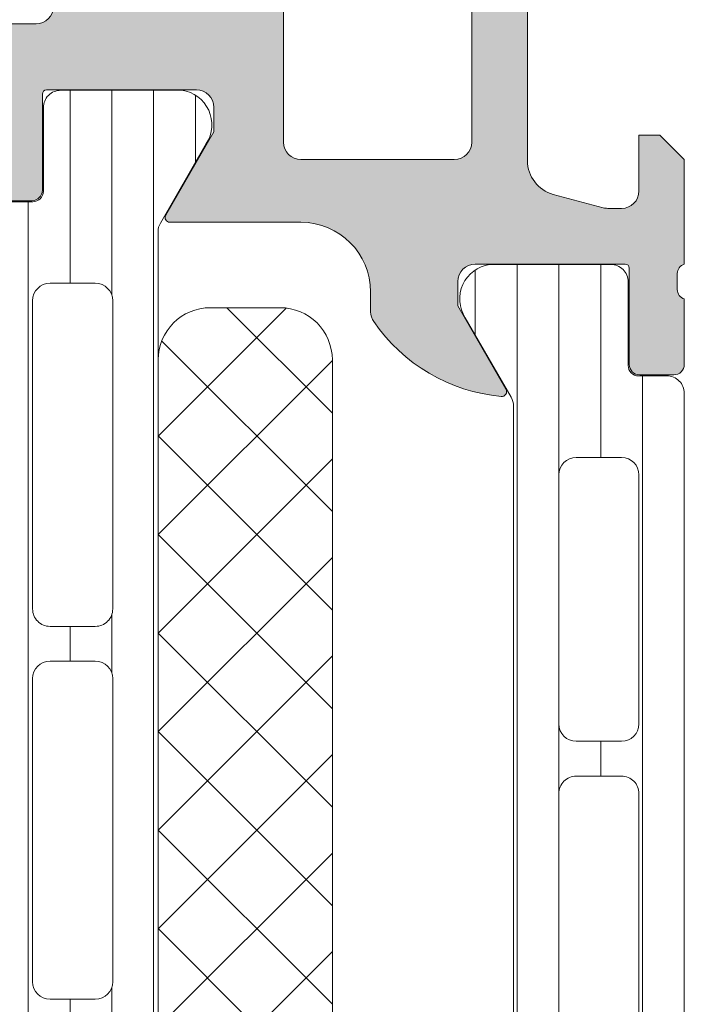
# Model space of a CAD drawing. Header units: millimetres. Extents: x 213386 to 506888, y 183055 to 450952.
# Tile 274 of 656: x 385712 to 385731, y 307921 to 307949. Entities that reach past the tile are written whole.
import ezdxf

# ---------------------------------------------------------------- set-up
doc = ezdxf.new("R2010")
doc.units = ezdxf.units.MM
doc.layers.add('FASÁDA DETAILNÍ', color=255, linetype='Continuous', lineweight=0)

msp = doc.modelspace()

# ---------------------------------------------------------------- hatches: boundary and pattern name
at = {"layer": 'FASÁDA DETAILNÍ'}
h = msp.add_hatch(color=256, dxfattribs=at)
edge = h.paths.add_edge_path()
edge.add_arc((385666.1488604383, 307959.4724513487), 0.5000674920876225, 90.00773245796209, 179.9922675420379)
edge.add_line((385665.6487929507, 307959.4725188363), (385665.6487929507, 307955.4725188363))
edge.add_arc((385666.1488604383, 307955.4725863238), 0.5000674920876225, 180.0077324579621, 269.9922675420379)
edge.add_line((385666.1487929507, 307954.9725188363), (385667.4488417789, 307954.9725188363))
edge.add_arc((385667.4488048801, 307955.472555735), 0.5000369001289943, 270.0042279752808, 359.9957720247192)
edge.add_line((385667.9488417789, 307955.4725188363), (385667.9488417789, 307955.9725188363))
edge.add_line((385667.9488417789, 307955.9725188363), (385666.9488417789, 307955.9725188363))
edge.add_line((385666.9488417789, 307955.9725188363), (385666.9488417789, 307957.4725188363))
edge.add_arc((385667.9488048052, 307957.4725558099), 0.9999630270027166, 89.99788148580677, 180.0021185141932, ccw=False)
edge.add_line((385667.9488417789, 307958.4725188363), (385671.9488417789, 307958.4725188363))
edge.add_arc((385671.9487649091, 307957.4724419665), 1.000076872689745, 0.004403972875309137, 89.9955960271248, ccw=False)
edge.add_line((385672.9488417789, 307957.4725188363), (385672.9488417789, 307955.9725188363))
edge.add_line((385672.9488417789, 307955.9725188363), (385671.9488417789, 307955.9725188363))
edge.add_line((385671.9488417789, 307955.9725188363), (385671.9488417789, 307955.4725188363))
edge.add_arc((385672.448784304, 307955.4724613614), 0.4999425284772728, 179.9934131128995, 270.0065868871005)
edge.add_line((385672.4488417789, 307954.9725188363), (385675.2488295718, 307954.9725188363))
edge.add_arc((385675.2488295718, 307955.4725188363), 0.5, 270, 360)
edge.add_line((385675.7488295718, 307955.4725188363), (385675.7488295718, 307955.6725188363))
edge.add_arc((385675.2488295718, 307955.6725188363), 0.5, 0, 90)
edge.add_line((385675.2488295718, 307956.1725188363), (385674.7488295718, 307956.1725188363))
edge.add_arc((385674.748864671, 307956.6725539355), 0.5000351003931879, 180.0040217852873, 269.99597821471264, ccw=False)
edge.add_line((385674.2488295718, 307956.6725188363), (385674.2488295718, 307957.4725218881))
edge.add_arc((385674.7488461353, 307957.4725053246), 0.5000165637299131, 90.00189796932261, 179.9981020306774, ccw=False)
edge.add_line((385674.7488295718, 307957.9725218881), (385706.0488234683, 307957.9725218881))
edge.add_line((385706.0488234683, 307957.9725218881), (385712.0872810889, 307957.540125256))
edge.add_arc((385712.0488250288, 307956.5409055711), 0.9999594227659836, 0, 87.79599713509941, ccw=False)
edge.add_line((385713.0487844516, 307956.5409055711), (385713.0487844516, 307949.8724533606))
edge.add_arc((385712.5487844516, 307949.8724533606), 0.5, -90, 0, ccw=False)
edge.add_line((385712.5487844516, 307949.3724533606), (385711.6487844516, 307949.3724533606))
edge.add_arc((385711.6487844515, 307948.8724533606), 0.5, 89.9999999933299, 180)
edge.add_line((385711.1487844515, 307948.8724533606), (385711.1487844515, 307947.4724518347))
edge.add_arc((385711.069948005, 307947.2049312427), 0.278895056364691, -1.1645893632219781, 73.58012357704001, ccw=False)
edge.add_line((385711.3487854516, 307947.1992628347), (385711.3487854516, 307946.7456688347))
edge.add_arc((385711.0699173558, 307946.7400081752), 0.2789255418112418, -73.57540543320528, 1.1628700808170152, ccw=False)
edge.add_line((385711.1487844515, 307946.4724648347), (385711.1487844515, 307944.5924538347))
edge.add_arc((385711.4487844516, 307944.5924538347), 0.3000000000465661, 180, 270)
edge.add_line((385711.4487844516, 307944.2924538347), (385712.4287587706, 307944.2924538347))
edge.add_arc((385712.4287587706, 307944.5924538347), 0.2999999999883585, 270.0000000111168, 360)
edge.add_line((385712.7287587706, 307944.5924538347), (385712.7287587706, 307947.3524518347))
edge.add_arc((385712.8487587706, 307947.3524518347), 0.1199999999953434, 90, 180, ccw=False)
edge.add_line((385712.8487587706, 307947.4724518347), (385717.1487844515, 307947.4724518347))
edge.add_arc((385717.1487844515, 307946.9724518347), 0.5, 0, 90, ccw=False)
edge.add_line((385717.6487844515, 307946.9724518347), (385717.6487844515, 307946.2724518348))
edge.add_line((385717.6487844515, 307946.2724518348), (385716.2672889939, 307943.8796315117))
edge.add_arc((385716.3869042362, 307943.8105716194), 0.1381197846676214, 150.0000000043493, 270)
edge.add_line((385716.3869042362, 307943.6724518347), (385720.1487844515, 307943.6724518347))
edge.add_arc((385720.1487844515, 307941.6724518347), 2, 0, 90, ccw=False)
edge.add_line((385722.1487844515, 307941.6724518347), (385722.1487844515, 307941.104456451))
edge.add_arc((385722.6487844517, 307941.104456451), 0.5000000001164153, 180, 214.4790717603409)
edge.add_arc((385726.3582830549, 307943.6519297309), 5.000000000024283, 214.4790717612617, 264.6507719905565)
edge.add_arc((385725.9106646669, 307938.8105784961), 0.1381197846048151, 262.2975625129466, 389.9999999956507)
edge.add_line((385726.0302799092, 307938.8796383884), (385724.6487844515, 307941.2724587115))
edge.add_line((385724.6487844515, 307941.2724587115), (385724.6487844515, 307941.9724587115))
edge.add_arc((385725.1487844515, 307941.9724587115), 0.5, 90, 180, ccw=False)
edge.add_line((385725.1487844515, 307942.4724587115), (385729.4488101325, 307942.4724587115))
edge.add_arc((385729.4488101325, 307942.3524587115), 0.1199999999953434, 0, 90, ccw=False)
edge.add_line((385729.5688101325, 307942.3524587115), (385729.5688101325, 307939.5924607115))
edge.add_arc((385729.8688101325, 307939.5924607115), 0.2999999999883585, 180, 270)
edge.add_line((385729.8688101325, 307939.2924607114), (385730.8487844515, 307939.2924607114))
edge.add_arc((385730.8487844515, 307939.5924607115), 0.3000000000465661, 270.0000000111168, 360)
edge.add_line((385731.1487844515, 307939.5924607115), (385731.1487844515, 307941.4724717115))
edge.add_arc((385731.2276515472, 307941.740015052), 0.2789255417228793, 178.837129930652, 253.57540544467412, ccw=False)
edge.add_line((385730.9487834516, 307941.7456757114), (385730.9487834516, 307942.1992697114))
edge.add_arc((385731.2276208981, 307942.2049381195), 0.2788950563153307, 106.41987642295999, 181.1645893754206, ccw=False)
edge.add_line((385731.1487844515, 307942.4724587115), (385731.1487844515, 307945.4725171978))
edge.add_line((385731.1487844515, 307945.4725171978), (385730.4487120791, 307946.1726200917))
edge.add_line((385730.4487120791, 307946.1726200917), (385729.8487059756, 307946.1726200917))
edge.add_line((385729.8487059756, 307946.1726200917), (385729.8487059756, 307944.5726139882))
edge.add_arc((385729.3486965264, 307944.5726234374), 0.5000094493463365, 270.00108278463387, 359.9989172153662, ccw=False)
edge.add_line((385729.3487059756, 307944.0726139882), (385728.9532778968, 307944.0726139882))
edge.add_arc((385728.9532778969, 307944.5726139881), 0.4999999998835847, 254.99999998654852, 269.99999998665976, ccw=False)
edge.add_line((385728.8238683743, 307944.0896510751), (385727.3899816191, 307944.4738598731))
edge.add_arc((385727.6488006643, 307945.4397856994), 0.9999999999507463, 179.9999999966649, 254.999999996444, ccw=False)
edge.add_line((385726.6488006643, 307945.4397856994), (385726.6488006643, 307951.1726078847))
edge.add_line((385726.6488006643, 307951.1726078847), (385729.8487059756, 307951.1726078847))
edge.add_line((385729.8487059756, 307951.1726078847), (385729.8487059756, 307950.3726200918))
edge.add_line((385729.8487059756, 307950.3726200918), (385730.4487120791, 307950.3726200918))
edge.add_line((385730.4487120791, 307950.3726200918), (385731.1486937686, 307951.5850529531))
edge.add_line((385731.1486937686, 307951.5850529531), (385731.1486937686, 307952.6726078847))
edge.add_line((385731.1486937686, 307952.6726078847), (385716.1487844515, 307952.6726078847))
edge.add_arc((385716.1487844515, 307953.1726078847), 0.5, 180, 270, ccw=False)
edge.add_line((385715.6487844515, 307953.1726078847), (385715.6487844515, 307958.9725188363))
edge.add_arc((385714.6487844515, 307958.9725188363), 1, 0, 90)
edge.add_line((385714.6487844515, 307959.9725188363), (385666.1487929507, 307959.9725188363))
edge = h.paths.add_edge_path(flags=16)
edge.add_line((385725.0488006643, 307950.3726200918), (385725.0488006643, 307945.9726200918))
edge.add_arc((385724.5488006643, 307945.9726200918), 0.5, -90, 0, ccw=False)
edge.add_line((385724.5488006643, 307945.4726200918), (385720.1488006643, 307945.4726200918))
edge.add_arc((385720.1488006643, 307945.9726200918), 0.5, 180, 270, ccw=False)
edge.add_line((385719.6488006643, 307945.9726200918), (385719.6488006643, 307950.3726200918))
edge.add_arc((385720.1488006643, 307950.3726200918), 0.5, 90, 180, ccw=False)
edge.add_line((385720.1488006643, 307950.8726200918), (385724.5488006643, 307950.8726200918))
edge.add_arc((385724.5488006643, 307950.3726200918), 0.5, 0, 90, ccw=False)
h = msp.add_hatch(dxfattribs=at)
h.set_pattern_fill('LINIE', color=256, scale=1.2, angle=90, style=0)
h.set_pattern_definition([(90, (397979.9212210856, 283047.5297934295), (-1.2, 7.347638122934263e-17), [])])
edge = h.paths.add_edge_path()
edge.add_arc((385712.4579826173, 307944.5624355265), 0.2999999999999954, -89.99792470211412, 0.0020752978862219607, ccw=False)
edge.add_line((385712.4579934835, 307944.2624355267), (385711.6476621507, 307944.2624069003))
edge.add_arc((385711.6476775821, 307943.7624095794), 0.4999973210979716, 90.00176831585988, 180.0023822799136)
edge.add_line((385711.1476802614, 307943.7623887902), (385711.1463597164, 307942.9213165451))
edge.add_arc((385710.9463597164, 307942.921316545), 0.1999999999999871, -89.99999999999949, 5.115907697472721e-13, ccw=False)
edge.add_line((385710.9463597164, 307942.721316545), (385706.8463597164, 307942.721316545))
edge.add_arc((385706.8463597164, 307942.221316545), 0.5000000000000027, 89.99999999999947, 179.9999999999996)
edge.add_line((385706.3463597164, 307942.221316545), (385706.3463597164, 307941.3905673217))
edge.add_arc((385707.3463597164, 307941.3905673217), 0.9999999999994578, 180.0000000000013, 254.9999999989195)
edge.add_line((385707.0875406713, 307940.4246414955), (385707.8463597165, 307940.2213165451))
edge.add_line((385707.8463597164, 307940.221316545), (385707.8463597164, 307941.221316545))
edge.add_line((385707.8463597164, 307941.221316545), (385710.1463597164, 307941.221316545))
edge.add_arc((385710.1446504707, 307940.2171900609), 1.004127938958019, 0.23408772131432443, 89.90246998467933, ccw=False)
edge.add_line((385711.1487700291, 307940.221292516), (385711.1487700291, 307937.2214141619))
edge.add_arc((385710.1446506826, 307937.2254425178), 1.004127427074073, 270.09751797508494, 359.7701403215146, ccw=False)
edge.add_line((385710.1463597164, 307936.221316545), (385707.8463597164, 307936.221316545))
edge.add_line((385707.8463597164, 307936.221316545), (385707.8463597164, 307937.221316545))
edge.add_line((385707.8463597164, 307937.221316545), (385707.0875406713, 307937.0179915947))
edge.add_arc((385707.3463597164, 307936.0520657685), 1.000000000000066, 105.0000000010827, 179.9999999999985)
edge.add_line((385706.3463597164, 307936.0520657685), (385706.3463597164, 307935.221316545))
edge.add_arc((385706.8463597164, 307935.221316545), 0.4999999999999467, 180, 270)
edge.add_line((385706.8463597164, 307934.721316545), (385710.9463597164, 307934.721316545))
edge.add_arc((385710.9446311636, 307934.5171434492), 0.2041804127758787, 1.1558689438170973, 89.51493893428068, ccw=False)
edge.add_line((385711.1487700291, 307934.521262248), (385711.1487929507, 307908.6798954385))
edge.add_arc((385711.6487902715, 307908.6799108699), 0.4999973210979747, 180.0017683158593, 270.002382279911)
edge.add_line((385711.6488110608, 307908.1799135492), (385712.4591423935, 307908.1799421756))
edge.add_arc((385712.4591532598, 307907.8799421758), 0.299999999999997, 0.0020752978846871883, 90.00207529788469, ccw=False)
edge.add_line((385712.7591532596, 307907.8799530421), (385712.758908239, 307905.4799546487))
edge.add_arc((385713.2589042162, 307905.4799701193), 0.499995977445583, 180.0017728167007, 270.0023777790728)
edge.add_line((385713.2589249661, 307904.9799741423), (385716.7354664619, 307904.9801007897))
edge.add_arc((385716.593119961, 307905.9699137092), 0.99999607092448, 278.1836833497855, 392.7290913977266)
edge.add_line((385717.4343530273, 307906.510579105), (385716.1158005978, 307908.7941881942))
edge.add_arc((385716.548804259, 307909.0442038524), 0.5000000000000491, 180.0021352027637, 210.0020718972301, ccw=False)
edge.add_line((385716.0488042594, 307909.0441852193), (385716.047717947, 307943.3984539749))
edge.add_arc((385716.5477179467, 307943.3984715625), 0.5000000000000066, 150.0020786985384, 180.0020153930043, ccw=False)
edge.add_line((385716.114696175, 307943.6484558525), (385717.4330831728, 307945.9321604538))
edge.add_arc((385716.5918109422, 307946.4727649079), 0.9999960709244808, 327.2750591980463, 441.8204672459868)
edge.add_line((385716.7340857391, 307947.4625881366), (385713.2575442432, 307947.4624614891))
edge.add_arc((385713.2575597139, 307946.9624655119), 0.4999959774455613, 90.0017728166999, 180.0023777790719)
edge.add_line((385712.7575637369, 307946.9624447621), (385712.7579826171, 307944.5624463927))
edge = h.paths.add_edge_path(flags=16)
edge.add_line((385712.9482582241, 307920.3713227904), (385714.2482523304, 307920.3713227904))
edge.add_arc((385714.2482559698, 307919.8713264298), 0.4999963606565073, -0.00041704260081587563, 90.0004170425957, ccw=False)
edge.add_line((385714.7482523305, 307919.8713227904), (385714.7482523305, 307911.0213288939))
edge.add_arc((385714.2482559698, 307911.0213252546), 0.4999963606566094, -90.00041704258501, 0.0004170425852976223, ccw=False)
edge.add_line((385714.2482523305, 307910.521328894), (385712.9482582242, 307910.521328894))
edge.add_arc((385712.9482416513, 307911.0213288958), 0.5000000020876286, 180.0000002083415, 270.0018991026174, ccw=False)
edge.add_line((385712.4482416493, 307911.021328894), (385712.4482416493, 307919.8713227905))
edge.add_arc((385712.9482416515, 307919.8713227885), 0.5000000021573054, 89.99810091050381, 179.9999997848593, ccw=False)
edge = h.paths.add_edge_path(flags=16)
edge.add_arc((385712.9482416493, 307930.5713288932), 0.4999999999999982, 89.99999999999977, 180.000000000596, ccw=False)
edge.add_line((385712.9482416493, 307931.0713288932), (385714.2482523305, 307931.0713288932))
edge.add_arc((385714.2482523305, 307930.5713288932), 0.4999999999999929, -5.965148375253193e-10, 89.99999999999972, ccw=False)
edge.add_line((385714.7482523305, 307930.5713288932), (385714.7482523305, 307921.8713227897))
edge.add_arc((385714.2482523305, 307921.8713227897), 0.5000000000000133, 270.0000000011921, 359.99999999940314, ccw=False)
edge.add_line((385714.2482523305, 307921.3713227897), (385712.9482416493, 307921.3713227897))
edge.add_arc((385712.9482416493, 307921.8713227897), 0.5000000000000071, 180.0000000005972, 270.0000000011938, ccw=False)
edge.add_line((385712.4482416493, 307921.8713227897), (385712.4482416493, 307930.5713288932))
edge = h.paths.add_edge_path(flags=16)
edge.add_arc((385714.2482559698, 307932.5713252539), 0.4999963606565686, -90.00041704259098, 0.0004170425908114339, ccw=False)
edge.add_line((385714.2482523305, 307932.0713288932), (385712.9482582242, 307932.0713288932))
edge.add_arc((385712.9482416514, 307932.5713288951), 0.5000000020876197, 180.0000002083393, 270.0018991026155, ccw=False)
edge.add_line((385712.4482416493, 307932.5713288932), (385712.4482416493, 307941.4213380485))
edge.add_arc((385712.9482263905, 307941.4213380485), 0.4999847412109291, 89.99999999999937, 180.0000000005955, ccw=False)
edge.add_line((385712.9482263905, 307941.9213227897), (385714.2482370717, 307941.9213227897))
edge.add_arc((385714.2482370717, 307941.421307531), 0.5000152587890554, -5.949232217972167e-10, 90.00000000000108, ccw=False)
edge.add_line((385714.7482523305, 307941.421307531), (385714.7482523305, 307932.5713288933))
h = msp.add_hatch(dxfattribs=at)
h.set_pattern_fill('_USER', color=256, scale=1.2, angle=270, style=0, pattern_type=0)
h.set_pattern_definition([(270, (385731.1487929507, 307942.4725188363), (1.2, -2.20433997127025e-16), [])])
edge = h.paths.add_edge_path()
edge.add_line((385726.1817811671, 307938.6484089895), (385724.8633114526, 307940.9320658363))
edge.add_arc((385725.7045641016, 307941.4727007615), 0.9999960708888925, 98.18160805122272, 212.7270160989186, ccw=False)
edge.add_line((385725.5622534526, 307942.4625188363), (385729.0387949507, 307942.4625188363))
edge.add_arc((385729.0387975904, 307941.9625228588), 0.4999959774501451, -0.00030247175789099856, 90.00030248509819, ccw=False)
edge.add_line((385729.5387935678, 307941.9625202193), (385729.5384616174, 307939.5625218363))
edge.add_arc((385729.8384616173, 307939.5625218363), 0.2999999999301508, 180.0000000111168, 270.0000000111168)
edge.add_line((385729.8384616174, 307939.2625218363), (385730.6487929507, 307939.2625218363))
edge.add_arc((385730.6487956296, 307938.7625245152), 0.4999973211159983, -0.00030697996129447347, 90.0003069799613, ccw=False)
edge.add_line((385731.1487929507, 307938.7625218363), (385731.1487929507, 307908.6800475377))
edge.add_arc((385730.6487956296, 307908.6800448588), 0.4999973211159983, -90.0003069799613, 0.00030697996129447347, ccw=False)
edge.add_line((385730.6487929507, 307908.1800475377), (385729.8384616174, 307908.1800475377))
edge.add_arc((385729.8384616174, 307907.8800475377), 0.2999999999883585, 90, 180)
edge.add_line((385729.5384616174, 307907.8800475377), (385729.5387935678, 307905.4800491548))
edge.add_arc((385729.0387975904, 307905.4800465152), 0.4999959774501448, -90.00030248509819, 0.00030247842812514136, ccw=False)
edge.add_line((385729.0387949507, 307904.9800505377), (385725.5622534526, 307904.9800505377))
edge.add_arc((385725.7045641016, 307905.9698686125), 0.9999960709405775, 147.2729839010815, 261.81839194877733, ccw=False)
edge.add_line((385724.8633114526, 307906.5105035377), (385726.1817811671, 307908.7941603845))
edge.add_arc((385725.7487684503, 307909.0441603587), 0.5000000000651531, 330.0000034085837, 359.9999401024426)
edge.add_line((385726.2487684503, 307909.044159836), (385726.2487684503, 307938.398409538))
edge.add_arc((385725.7487684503, 307938.3984090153), 0.5000000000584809, 5.989755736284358e-05, 29.99999659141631)
edge = h.paths.add_edge_path(flags=16)
edge.add_line((385727.5487792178, 307918.0716918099), (385727.5487944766, 307910.9216673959))
edge.add_arc((385728.048838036, 307910.9217109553), 0.5000435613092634, 180.0049911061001, 269.9950088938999)
edge.add_line((385728.0487944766, 307910.4216673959), (385729.3488032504, 307910.4216673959))
edge.add_arc((385729.3487756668, 307910.92167972), 0.5000123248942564, 270.0031607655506, 359.9985877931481)
edge.add_line((385729.8487879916, 307910.9216673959), (385729.8487879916, 307918.0716918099))
edge.add_arc((385729.3487444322, 307918.0716482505), 0.5000435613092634, 0.004991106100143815, 89.99500889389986)
edge.add_line((385729.3487879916, 307918.5716918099), (385728.0487792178, 307918.5716918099))
edge.add_arc((385728.0488227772, 307918.0716482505), 0.5000435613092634, 90.00499110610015, 179.9950088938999)
edge = h.paths.add_edge_path(flags=16)
edge.add_line((385727.5487792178, 307936.4216913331), (385727.5487792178, 307929.2716654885))
edge.add_arc((385728.0488227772, 307929.2717090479), 0.5000435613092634, 180.0049911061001, 269.9950088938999)
edge.add_line((385728.0487792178, 307928.7716654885), (385729.3487879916, 307928.7716654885))
edge.add_arc((385729.3487444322, 307929.2717090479), 0.5000435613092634, 270.0049911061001, 359.9950088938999)
edge.add_line((385729.8487879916, 307929.2716654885), (385729.8487879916, 307936.4216913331))
edge.add_arc((385729.3487444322, 307936.4216477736), 0.5000435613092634, 0.004991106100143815, 89.99500889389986)
edge.add_line((385729.3487879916, 307936.9216913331), (385728.0487792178, 307936.9216913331))
edge.add_arc((385728.0488227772, 307936.4216477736), 0.5000435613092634, 90.00499110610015, 179.9950088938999)
edge = h.paths.add_edge_path(flags=16)
edge.add_line((385727.5487792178, 307927.2716654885), (385727.5487792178, 307920.0716918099))
edge.add_arc((385728.0487284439, 307920.071641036), 0.4999492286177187, 179.9941811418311, 270.005818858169)
edge.add_line((385728.0487792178, 307919.5716918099), (385729.3487879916, 307919.5716918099))
edge.add_arc((385729.3488387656, 307920.071641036), 0.4999492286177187, 269.9941811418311, 360.0058188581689)
edge.add_line((385729.8487879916, 307920.0716918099), (385729.8487879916, 307927.2716654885))
edge.add_arc((385729.3488387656, 307927.2717162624), 0.4999492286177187, 359.9941811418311, 450.0058188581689)
edge.add_line((385729.3487879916, 307927.7716654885), (385728.0487792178, 307927.7716654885))
edge.add_arc((385728.0487284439, 307927.2717162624), 0.4999492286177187, 89.99418114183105, 180.005818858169)
h = msp.add_hatch(dxfattribs=at)
h.set_pattern_fill('NETZ', color=256, scale=2, angle=135, style=0)
h.set_pattern_definition([(135, (385716.049527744, 307926.2214422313), (-1.414213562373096, -1.414213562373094), []), (225, (385716.049527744, 307926.2214422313), (1.414213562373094, -1.414213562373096), [])])
h.paths.add_polyline_path([(385721.049527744, 307939.7214422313, 0.4142135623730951), (385719.549527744, 307941.2214422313), (385717.549527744, 307941.2214422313, 0.4142135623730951), (385716.049527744, 307939.7214422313), (385716.049527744, 307912.7214422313, 0.4142135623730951), (385717.549527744, 307911.2214422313), (385719.549527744, 307911.2214422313, 0.4142135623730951), (385721.049527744, 307912.7214422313)])

# ---------------------------------------------------------------- linework, layer by layer
for p, q in [((385716.7340857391, 307947.4625881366), (385713.2575442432, 307947.4624614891)), ((385712.7575637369, 307946.9624447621), (385712.7579826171, 307944.5624463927)), ((385716.114696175, 307943.6484558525), (385717.4330831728, 307945.9321604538)), ((385712.4579934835, 307944.2624355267), (385711.6476621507, 307944.2624069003)), ((385716.0488042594, 307909.0441852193), (385716.047717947, 307943.3984539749)), ((385712.9482263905, 307941.9213227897), (385714.2482370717, 307941.9213227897)), ((385712.4482416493, 307932.5713288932), (385712.4482416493, 307941.4213380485)), ((385714.7482523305, 307941.421307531), (385714.7482523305, 307932.5713288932)), ((385714.2482523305, 307932.0713288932), (385712.9482582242, 307932.0713288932)), ((385712.9482416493, 307931.0713288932), (385714.2482523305, 307931.0713288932)), ((385712.4482416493, 307921.8713227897), (385712.4482416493, 307930.5713288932)), ((385714.7482523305, 307930.5713288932), (385714.7482523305, 307921.8713227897)), ((385714.2482523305, 307921.3713227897), (385712.9482416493, 307921.3713227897))]:
    msp.add_line(p, q, dxfattribs=at)
for points in [[(385711.4487844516, 307944.2924538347), (385712.4287587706, 307944.2924538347, 0.414213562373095), (385712.7287587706, 307944.5924538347), (385712.7287587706, 307947.3524518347, -0.414213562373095), (385712.8487587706, 307947.4724518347), (385717.1487844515, 307947.4724518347, -0.414213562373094), (385717.6487844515, 307946.9724518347), (385717.6487844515, 307946.2724518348), (385716.2672889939, 307943.8796315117, 0.5773502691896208), (385716.3869042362, 307943.6724518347), (385720.1487844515, 307943.6724518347, -0.4142135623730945), (385722.1487844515, 307941.6724518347), (385722.1487844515, 307941.104456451, 0.1515887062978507), (385722.2366179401, 307940.8214038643, 0.2224807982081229), (385725.8921527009, 307938.6737048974, 0.6230654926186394), (385726.0302799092, 307938.8796383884), (385724.6487844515, 307941.2724587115), (385724.6487844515, 307941.9724587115, -0.414213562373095), (385725.1487844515, 307942.4724587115), (385729.4488101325, 307942.4724587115, -0.414213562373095), (385729.5688101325, 307942.3524587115), (385729.5688101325, 307939.5924607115, 0.414213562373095), (385729.8688101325, 307939.2924607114), (385730.8487844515, 307939.2924607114, 0.414213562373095), (385731.1487844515, 307939.5924607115), (385731.1487844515, 307941.4724717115, -0.3381811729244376), (385730.9487834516, 307941.7456757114), (385730.9487834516, 307942.1992697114, -0.338212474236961), (385731.1487844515, 307942.4724587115), (385731.1487844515, 307945.4725171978), (385730.4487120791, 307946.1726200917), (385729.8487059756, 307946.1726200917), (385729.8487059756, 307944.5726139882, -0.4142024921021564), (385729.3487059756, 307944.0726139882), (385728.9532778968, 307944.0726139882, -0.06554346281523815), (385728.8238683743, 307944.0896510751), (385727.3899816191, 307944.4738598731, -0.339454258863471), (385726.6488006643, 307945.4397856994), (385726.6488006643, 307951.1726078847)], [(385713.0487844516, 307949.8724533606, -0.4142135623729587), (385712.5487844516, 307949.3724533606), (385711.6487844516, 307949.3724533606, 0.4142135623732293)]]:
    msp.add_lwpolyline(points, format="xyb", dxfattribs=at)
for points in [[(385725.0488006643, 307950.3726200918), (385725.0488006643, 307945.9726200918, -0.4142135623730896), (385724.5488006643, 307945.4726200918), (385720.1488006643, 307945.4726200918, -0.4142135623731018), (385719.6488006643, 307945.9726200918), (385719.6488006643, 307950.3726200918, -0.4142135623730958), (385720.1488006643, 307950.8726200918), (385724.5488006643, 307950.8726200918, -0.4142135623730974)], [(385726.1817811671, 307938.6484089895), (385724.8633114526, 307940.9320658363, -0.5460410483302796), (385725.5622534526, 307942.4625188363), (385729.0387949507, 307942.4625188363, -0.414216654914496), (385729.5387935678, 307941.9625202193), (385729.5384616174, 307939.5625218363, 0.414213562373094), (385729.8384616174, 307939.2625218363), (385730.6487929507, 307939.2625218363, -0.414216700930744), (385731.1487929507, 307938.7625218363), (385731.1487929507, 307908.6800475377, -0.414216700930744), (385730.6487929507, 307908.1800475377), (385729.8384616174, 307908.1800475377, 0.414213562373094), (385729.5384616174, 307907.8800475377), (385729.5387935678, 307905.4800491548, -0.4142166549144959), (385729.0387949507, 307904.9800505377), (385725.5622534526, 307904.9800505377, -0.5460410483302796), (385724.8633114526, 307906.5105035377), (385726.1817811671, 307908.7941603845, 0.1316522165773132), (385726.2487684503, 307909.044159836), (385726.2487684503, 307938.398409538, 0.1316522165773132)], [(385716.049527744, 307912.7214422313), (385716.049527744, 307939.7214422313, -0.414213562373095), (385717.549527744, 307941.2214422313), (385719.549527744, 307941.2214422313, -0.414213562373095), (385721.049527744, 307939.7214422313), (385721.049527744, 307912.7214422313, -0.414213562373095), (385719.549527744, 307911.2214422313), (385717.549527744, 307911.2214422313, -0.414213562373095)], [(385727.5487792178, 307936.4216913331), (385727.5487792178, 307929.2716654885, 0.414162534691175), (385728.0487792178, 307928.7716654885), (385729.3487879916, 307928.7716654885, 0.4141625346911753), (385729.8487879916, 307929.2716654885), (385729.8487879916, 307936.4216913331, 0.4141625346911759), (385729.3487879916, 307936.9216913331), (385728.0487792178, 307936.9216913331, 0.4141625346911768)], [(385727.5487792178, 307927.2716654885), (385727.5487792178, 307920.0716918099, 0.4142730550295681), (385728.0487792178, 307919.5716918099), (385729.3487879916, 307919.5716918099, 0.4142730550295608), (385729.8487879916, 307920.0716918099), (385729.8487879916, 307927.2716654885, 0.4142730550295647), (385729.3487879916, 307927.7716654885), (385728.0487792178, 307927.7716654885, 0.414273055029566)]]:
    msp.add_lwpolyline(points, format="xyb", close=True, dxfattribs=at)
for centre, radius, start, end in [((385713.2575597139, 307946.9624655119), 0.4999959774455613, 90.00177281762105, 180.0023777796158), ((385716.5918109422, 307946.4727649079), 0.999996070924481, 327.2750591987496, 81.82046724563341), ((385712.4579826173, 307944.5624355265), 0.2999999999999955, 270.0020752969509, 0.002075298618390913), ((385716.5477179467, 307943.3984715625), 0.5000000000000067, 150.0020786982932, 180.0020153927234), ((385712.9482263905, 307941.4213380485), 0.4999847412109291, 90, 180), ((385714.2482370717, 307941.421307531), 0.500015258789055, 0, 90), ((385712.9482416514, 307932.5713288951), 0.5000000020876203, 180.0000002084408, 270.0018991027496), ((385714.2482559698, 307932.5713252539), 0.4999963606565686, 269.9995829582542, 0.0004170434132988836), ((385712.9482416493, 307930.5713288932), 0.4999999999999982, 90, 180), ((385714.2482523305, 307930.5713288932), 0.4999999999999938, 0, 90), ((385712.9482416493, 307921.8713227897), 0.5000000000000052, 180, 270), ((385714.2482523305, 307921.8713227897), 0.5000000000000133, 270, 0)]:
    msp.add_arc(centre, radius, start, end, dxfattribs=at)

doc.saveas('drawing.dxf')
